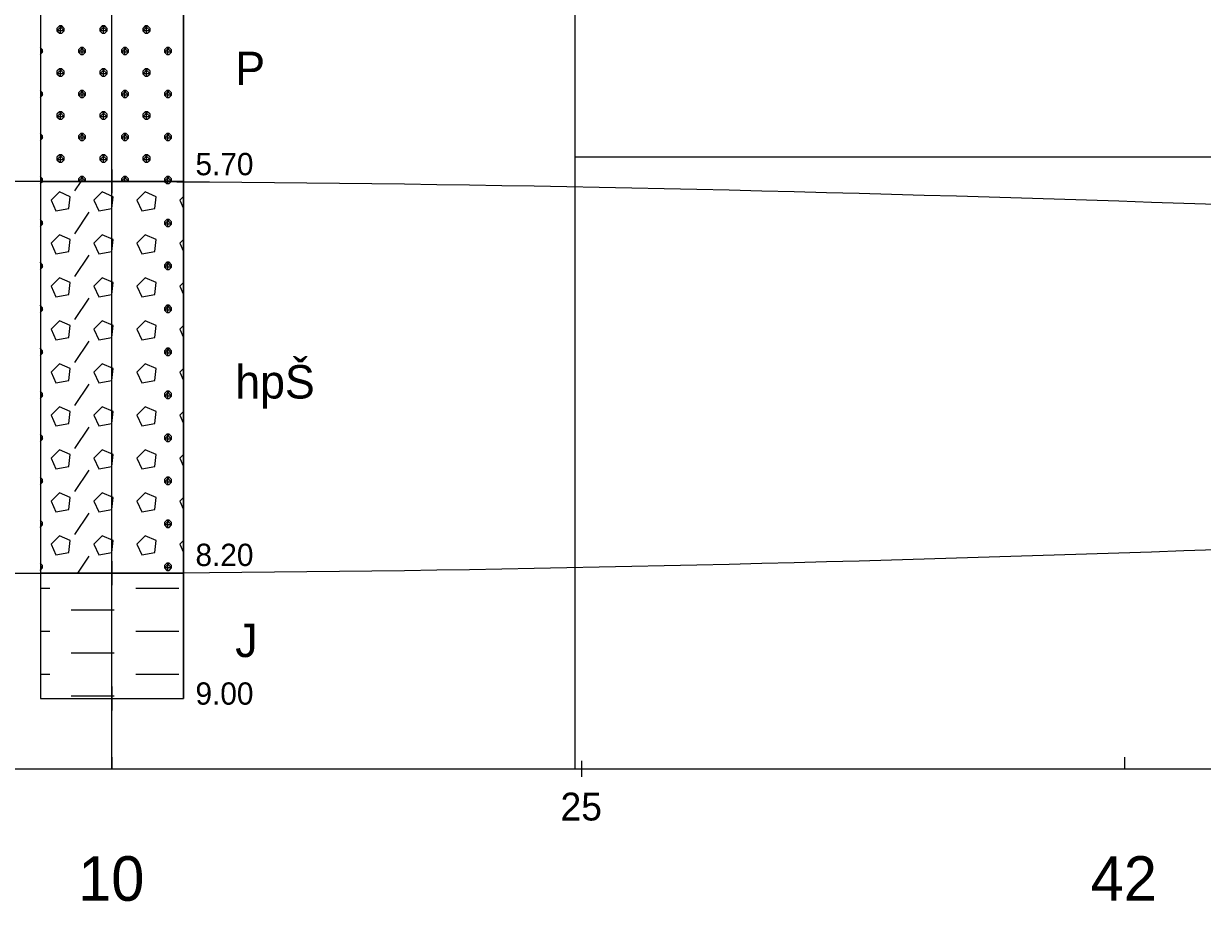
# Model space of a CAD drawing. Extents: x 3042 to 4120, y 576 to 2694.
# Drawn here: x 3263.51 to 3301.15, y 2107.83 to 2135.84 of the extents above; entities that cross this region are included whole.
import ezdxf

# ---------------------------------------------------------------- set-up
doc = ezdxf.new("R2010")
doc.units = 0
for name, color, linetype in [('14', 7, 'Continuous'), ('18', 7, 'Continuous'), ('51', 7, 'Continuous'), ('52', 7, 'Continuous'), ('53', 7, 'Continuous'), ('56', 7, 'Continuous'), ('7', 7, 'Continuous'), ('komunikace', 7, 'Continuous'), ('pomocna', 7, 'Continuous'), ('rozhraní', 7, 'Continuous')]:
    doc.layers.add(name, color=color, linetype=linetype)

msp = doc.modelspace()

# ---------------------------------------------------------------- linework, layer by layer
at = {"layer": '18'}
for p, q in [((3266.332, 2114.302), (3266.332, 2159.302)), ((3266.332, 2114.683), (3266.332, 2113.921)), ((3265.951, 2114.302), (3266.713, 2114.302)), ((3266.332, 2112.433), (3266.332, 2112.052)), ((3298.662, 2112.433), (3298.662, 2112.052))]:
    msp.add_line(p, q, dxfattribs=at)
at = {"layer": '51'}
for p, q in [((3264.691, 2135.534), (3264.691, 2135.763)), ((3266.062, 2135.534), (3266.062, 2135.763)), ((3267.434, 2135.534), (3267.434, 2135.763)), ((3264.043, 2135.077), (3264.043, 2135.077)), ((3265.376, 2134.848), (3265.376, 2135.077)), ((3266.748, 2134.848), (3266.748, 2135.077)), ((3268.12, 2134.848), (3268.12, 2135.077)), ((3264.691, 2134.162), (3264.691, 2134.391)), ((3266.062, 2134.162), (3266.062, 2134.391)), ((3267.434, 2134.162), (3267.434, 2134.391)), ((3264.043, 2133.705), (3264.043, 2133.705)), ((3265.376, 2133.477), (3265.376, 2133.705)), ((3266.748, 2133.477), (3266.748, 2133.705)), ((3268.12, 2133.477), (3268.12, 2133.705)), ((3264.691, 2132.791), (3264.691, 2133.019)), ((3266.062, 2132.791), (3266.062, 2133.019)), ((3267.434, 2132.791), (3267.434, 2133.019)), ((3264.043, 2132.334), (3264.043, 2132.334)), ((3265.376, 2132.105), (3265.376, 2132.334)), ((3266.748, 2132.105), (3266.748, 2132.334)), ((3268.12, 2132.105), (3268.12, 2132.334)), ((3264.691, 2131.419), (3264.691, 2131.648)), ((3266.062, 2131.419), (3266.062, 2131.648)), ((3267.434, 2131.419), (3267.434, 2131.648)), ((3264.043, 2130.962), (3264.043, 2130.962)), ((3265.148, 2130.505), (3265.346, 2130.802)), ((3265.376, 2130.802), (3265.376, 2130.962)), ((3266.748, 2130.802), (3266.748, 2130.962)), ((3268.12, 2130.802), (3268.12, 2130.962)), ((3268.12, 2130.733), (3268.12, 2130.802)), ((3268.618, 2130.317), (3268.501, 2130.2)), ((3268.501, 2130.2), (3268.618, 2129.936)), ((3265.148, 2129.133), (3265.605, 2129.819)), ((3264.043, 2129.59), (3264.043, 2129.59)), ((3268.12, 2129.362), (3268.12, 2129.59)), ((3268.618, 2128.945), (3268.501, 2128.828)), ((3268.501, 2128.828), (3268.618, 2128.565)), ((3264.043, 2128.219), (3264.043, 2128.219)), ((3265.148, 2127.762), (3265.605, 2128.447)), ((3268.12, 2127.99), (3268.12, 2128.219)), ((3268.618, 2127.574), (3268.501, 2127.457)), ((3268.501, 2127.457), (3268.618, 2127.193)), ((3265.148, 2126.39), (3265.605, 2127.076)), ((3264.043, 2126.847), (3264.043, 2126.847)), ((3268.12, 2126.619), (3268.12, 2126.847)), ((3268.618, 2126.202), (3268.501, 2126.085)), ((3268.501, 2126.085), (3268.618, 2125.822)), ((3264.043, 2125.476), (3264.043, 2125.476)), ((3265.148, 2125.018), (3265.605, 2125.704)), ((3268.12, 2125.247), (3268.12, 2125.476)), ((3268.618, 2124.831), (3268.501, 2124.714)), ((3268.501, 2124.714), (3268.618, 2124.45)), ((3264.043, 2124.104), (3264.043, 2124.104)), ((3265.148, 2123.647), (3265.605, 2124.333)), ((3268.12, 2123.875), (3268.12, 2124.104)), ((3268.618, 2123.459), (3268.501, 2123.342)), ((3268.501, 2123.342), (3268.618, 2123.078)), ((3265.148, 2122.275), (3265.605, 2122.961)), ((3264.043, 2122.732), (3264.043, 2122.732)), ((3268.12, 2122.504), (3268.12, 2122.732)), ((3268.618, 2122.087), (3268.501, 2121.97)), ((3268.501, 2121.97), (3268.618, 2121.707)), ((3264.043, 2121.361), (3264.043, 2121.361)), ((3265.148, 2120.904), (3265.605, 2121.589)), ((3268.12, 2121.132), (3268.12, 2121.361)), ((3268.618, 2120.716), (3268.501, 2120.599)), ((3268.501, 2120.599), (3268.618, 2120.335)), ((3265.148, 2119.532), (3265.605, 2120.218)), ((3264.043, 2119.989), (3264.043, 2119.989)), ((3268.12, 2119.761), (3268.12, 2119.989)), ((3268.618, 2119.344), (3268.501, 2119.227)), ((3268.501, 2119.227), (3268.618, 2118.964)), ((3265.242, 2118.302), (3265.605, 2118.846)), ((3264.043, 2118.618), (3264.043, 2118.618)), ((3268.12, 2118.389), (3268.12, 2118.618)), ((3264.046, 2117.817), (3264.348, 2117.817)), ((3267.091, 2117.817), (3267.777, 2117.817)), ((3267.777, 2117.817), (3268.463, 2117.817)), ((3265.034, 2117.132), (3265.719, 2117.132)), ((3265.719, 2117.132), (3266.405, 2117.132)), ((3264.046, 2116.446), (3264.348, 2116.446)), ((3267.091, 2116.446), (3267.777, 2116.446)), ((3267.777, 2116.446), (3268.463, 2116.446)), ((3265.034, 2115.76), (3265.719, 2115.76)), ((3265.719, 2115.76), (3266.405, 2115.76)), ((3264.046, 2115.074), (3264.348, 2115.074)), ((3267.091, 2115.074), (3267.777, 2115.074)), ((3267.777, 2115.074), (3268.463, 2115.074)), ((3265.034, 2114.388), (3265.719, 2114.388)), ((3265.719, 2114.388), (3266.405, 2114.388))]:
    msp.add_line(p, q, dxfattribs=at)
for points in [[(3264.046, 2130.802), (3268.618, 2130.802), (3268.618, 2138.302), (3264.046, 2138.302)], [(3264.046, 2118.302), (3268.618, 2118.302), (3268.618, 2130.802), (3264.046, 2130.802)], [(3264.046, 2114.302), (3268.618, 2114.302), (3268.618, 2118.302), (3264.046, 2118.302)]]:
    msp.add_lwpolyline(points, close=True, dxfattribs=at)
for points in [[(3264.653, 2135.763), (3264.576, 2135.686), (3264.576, 2135.61), (3264.653, 2135.534), (3264.729, 2135.534), (3264.805, 2135.61), (3264.805, 2135.686), (3264.729, 2135.763), (3264.653, 2135.763), (3264.805, 2135.61), (3264.576, 2135.61), (3264.729, 2135.763)], [(3266.024, 2135.763), (3265.948, 2135.686), (3265.948, 2135.61), (3266.024, 2135.534), (3266.1, 2135.534), (3266.177, 2135.61), (3266.177, 2135.686), (3266.1, 2135.763), (3266.024, 2135.763), (3266.177, 2135.61), (3265.948, 2135.61), (3266.1, 2135.763)], [(3267.396, 2135.763), (3267.32, 2135.686), (3267.32, 2135.61), (3267.396, 2135.534), (3267.472, 2135.534), (3267.548, 2135.61), (3267.548, 2135.686), (3267.472, 2135.763), (3267.396, 2135.763), (3267.548, 2135.61), (3267.32, 2135.61), (3267.472, 2135.763)], [(3264.043, 2134.848), (3264.043, 2134.848), (3264.119, 2134.924), (3264.119, 2135.001), (3264.043, 2135.077), (3264.043, 2135.077)], [(3264.046, 2134.998), (3264.119, 2134.924), (3264.046, 2134.924)], [(3265.338, 2135.077), (3265.262, 2135.001), (3265.262, 2134.924), (3265.338, 2134.848), (3265.415, 2134.848), (3265.491, 2134.924), (3265.491, 2135.001), (3265.415, 2135.077), (3265.338, 2135.077), (3265.491, 2134.924), (3265.262, 2134.924), (3265.415, 2135.077)], [(3266.71, 2135.077), (3266.634, 2135.001), (3266.634, 2134.924), (3266.71, 2134.848), (3266.786, 2134.848), (3266.862, 2134.924), (3266.862, 2135.001), (3266.786, 2135.077), (3266.71, 2135.077), (3266.862, 2134.924), (3266.634, 2134.924), (3266.786, 2135.077)], [(3268.082, 2135.077), (3268.005, 2135.001), (3268.005, 2134.924), (3268.082, 2134.848), (3268.158, 2134.848), (3268.234, 2134.924), (3268.234, 2135.001), (3268.158, 2135.077), (3268.082, 2135.077), (3268.234, 2134.924), (3268.005, 2134.924), (3268.158, 2135.077)], [(3264.653, 2134.391), (3264.576, 2134.315), (3264.576, 2134.239), (3264.653, 2134.162), (3264.729, 2134.162), (3264.805, 2134.239), (3264.805, 2134.315), (3264.729, 2134.391), (3264.653, 2134.391), (3264.805, 2134.239), (3264.576, 2134.239), (3264.729, 2134.391)], [(3266.024, 2134.391), (3265.948, 2134.315), (3265.948, 2134.239), (3266.024, 2134.162), (3266.1, 2134.162), (3266.177, 2134.239), (3266.177, 2134.315), (3266.1, 2134.391), (3266.024, 2134.391), (3266.177, 2134.239), (3265.948, 2134.239), (3266.1, 2134.391)], [(3267.396, 2134.391), (3267.32, 2134.315), (3267.32, 2134.239), (3267.396, 2134.162), (3267.472, 2134.162), (3267.548, 2134.239), (3267.548, 2134.315), (3267.472, 2134.391), (3267.396, 2134.391), (3267.548, 2134.239), (3267.32, 2134.239), (3267.472, 2134.391)], [(3264.043, 2133.477), (3264.043, 2133.477), (3264.119, 2133.553), (3264.119, 2133.629), (3264.043, 2133.705), (3264.043, 2133.705)], [(3264.046, 2133.626), (3264.119, 2133.553), (3264.046, 2133.553)], [(3265.338, 2133.705), (3265.262, 2133.629), (3265.262, 2133.553), (3265.338, 2133.477), (3265.415, 2133.477), (3265.491, 2133.553), (3265.491, 2133.629), (3265.415, 2133.705), (3265.338, 2133.705), (3265.491, 2133.553), (3265.262, 2133.553), (3265.415, 2133.705)], [(3266.71, 2133.705), (3266.634, 2133.629), (3266.634, 2133.553), (3266.71, 2133.477), (3266.786, 2133.477), (3266.862, 2133.553), (3266.862, 2133.629), (3266.786, 2133.705), (3266.71, 2133.705), (3266.862, 2133.553), (3266.634, 2133.553), (3266.786, 2133.705)], [(3268.082, 2133.705), (3268.005, 2133.629), (3268.005, 2133.553), (3268.082, 2133.477), (3268.158, 2133.477), (3268.234, 2133.553), (3268.234, 2133.629), (3268.158, 2133.705), (3268.082, 2133.705), (3268.234, 2133.553), (3268.005, 2133.553), (3268.158, 2133.705)], [(3264.653, 2133.019), (3264.576, 2132.943), (3264.576, 2132.867), (3264.653, 2132.791), (3264.729, 2132.791), (3264.805, 2132.867), (3264.805, 2132.943), (3264.729, 2133.019), (3264.653, 2133.019), (3264.805, 2132.867), (3264.576, 2132.867), (3264.729, 2133.019)], [(3266.024, 2133.019), (3265.948, 2132.943), (3265.948, 2132.867), (3266.024, 2132.791), (3266.1, 2132.791), (3266.177, 2132.867), (3266.177, 2132.943), (3266.1, 2133.019), (3266.024, 2133.019), (3266.177, 2132.867), (3265.948, 2132.867), (3266.1, 2133.019)], [(3267.396, 2133.019), (3267.32, 2132.943), (3267.32, 2132.867), (3267.396, 2132.791), (3267.472, 2132.791), (3267.548, 2132.867), (3267.548, 2132.943), (3267.472, 2133.019), (3267.396, 2133.019), (3267.548, 2132.867), (3267.32, 2132.867), (3267.472, 2133.019)], [(3264.043, 2132.105), (3264.043, 2132.105), (3264.119, 2132.181), (3264.119, 2132.257), (3264.043, 2132.334), (3264.043, 2132.334)], [(3264.046, 2132.255), (3264.119, 2132.181), (3264.046, 2132.181)], [(3265.338, 2132.334), (3265.262, 2132.257), (3265.262, 2132.181), (3265.338, 2132.105), (3265.415, 2132.105), (3265.491, 2132.181), (3265.491, 2132.257), (3265.415, 2132.334), (3265.338, 2132.334), (3265.491, 2132.181), (3265.262, 2132.181), (3265.415, 2132.334)], [(3266.71, 2132.334), (3266.634, 2132.257), (3266.634, 2132.181), (3266.71, 2132.105), (3266.786, 2132.105), (3266.862, 2132.181), (3266.862, 2132.257), (3266.786, 2132.334), (3266.71, 2132.334), (3266.862, 2132.181), (3266.634, 2132.181), (3266.786, 2132.334)], [(3268.082, 2132.334), (3268.005, 2132.257), (3268.005, 2132.181), (3268.082, 2132.105), (3268.158, 2132.105), (3268.234, 2132.181), (3268.234, 2132.257), (3268.158, 2132.334), (3268.082, 2132.334), (3268.234, 2132.181), (3268.005, 2132.181), (3268.158, 2132.334)], [(3264.653, 2131.648), (3264.576, 2131.572), (3264.576, 2131.495), (3264.653, 2131.419), (3264.729, 2131.419), (3264.805, 2131.495), (3264.805, 2131.572), (3264.729, 2131.648), (3264.653, 2131.648), (3264.805, 2131.495), (3264.576, 2131.495), (3264.729, 2131.648)], [(3266.024, 2131.648), (3265.948, 2131.572), (3265.948, 2131.495), (3266.024, 2131.419), (3266.1, 2131.419), (3266.177, 2131.495), (3266.177, 2131.572), (3266.1, 2131.648), (3266.024, 2131.648), (3266.177, 2131.495), (3265.948, 2131.495), (3266.1, 2131.648)], [(3267.396, 2131.648), (3267.32, 2131.572), (3267.32, 2131.495), (3267.396, 2131.419), (3267.472, 2131.419), (3267.548, 2131.495), (3267.548, 2131.572), (3267.472, 2131.648), (3267.396, 2131.648), (3267.548, 2131.495), (3267.32, 2131.495), (3267.472, 2131.648)], [(3264.111, 2130.802), (3264.119, 2130.81), (3264.119, 2130.886), (3264.043, 2130.962), (3264.043, 2130.962)], [(3264.043, 2130.733), (3264.043, 2130.733), (3264.111, 2130.802)], [(3264.046, 2130.883), (3264.119, 2130.81), (3264.046, 2130.81)], [(3265.338, 2130.962), (3265.262, 2130.886), (3265.262, 2130.81), (3265.27, 2130.802)], [(3265.483, 2130.802), (3265.491, 2130.81), (3265.491, 2130.886), (3265.415, 2130.962), (3265.338, 2130.962), (3265.491, 2130.81), (3265.262, 2130.81), (3265.415, 2130.962)], [(3266.71, 2130.962), (3266.634, 2130.886), (3266.634, 2130.81), (3266.642, 2130.802)], [(3266.854, 2130.802), (3266.862, 2130.81), (3266.862, 2130.886), (3266.786, 2130.962), (3266.71, 2130.962), (3266.862, 2130.81), (3266.634, 2130.81), (3266.786, 2130.962)], [(3268.082, 2130.962), (3268.005, 2130.886), (3268.005, 2130.81), (3268.013, 2130.802)], [(3268.226, 2130.802), (3268.234, 2130.81), (3268.234, 2130.886), (3268.158, 2130.962), (3268.082, 2130.962), (3268.234, 2130.81), (3268.005, 2130.81), (3268.158, 2130.962)], [(3268.013, 2130.802), (3268.082, 2130.733), (3268.158, 2130.733), (3268.226, 2130.802)], [(3264.386, 2130.2), (3264.538, 2129.857), (3264.957, 2129.933), (3264.995, 2130.314), (3264.653, 2130.467), (3264.386, 2130.2)], [(3265.757, 2130.2), (3265.91, 2129.857), (3266.329, 2129.933), (3266.367, 2130.314), (3266.024, 2130.467), (3265.757, 2130.2)], [(3267.129, 2130.2), (3267.281, 2129.857), (3267.701, 2129.933), (3267.739, 2130.314), (3267.396, 2130.467), (3267.129, 2130.2)], [(3264.043, 2129.362), (3264.043, 2129.362), (3264.119, 2129.438), (3264.119, 2129.514), (3264.043, 2129.59), (3264.043, 2129.59)], [(3264.046, 2129.511), (3264.119, 2129.438), (3264.046, 2129.438)], [(3268.082, 2129.59), (3268.005, 2129.514), (3268.005, 2129.438), (3268.082, 2129.362), (3268.158, 2129.362), (3268.234, 2129.438), (3268.234, 2129.514), (3268.158, 2129.59), (3268.082, 2129.59), (3268.234, 2129.438), (3268.005, 2129.438), (3268.158, 2129.59)], [(3264.386, 2128.828), (3264.538, 2128.485), (3264.957, 2128.562), (3264.995, 2128.943), (3264.653, 2129.095), (3264.386, 2128.828)], [(3265.757, 2128.828), (3265.91, 2128.485), (3266.329, 2128.562), (3266.367, 2128.943), (3266.024, 2129.095), (3265.757, 2128.828)], [(3267.129, 2128.828), (3267.281, 2128.485), (3267.701, 2128.562), (3267.739, 2128.943), (3267.396, 2129.095), (3267.129, 2128.828)], [(3264.043, 2127.99), (3264.043, 2127.99), (3264.119, 2128.066), (3264.119, 2128.143), (3264.043, 2128.219), (3264.043, 2128.219)], [(3264.046, 2128.14), (3264.119, 2128.066), (3264.046, 2128.066)], [(3268.082, 2128.219), (3268.005, 2128.143), (3268.005, 2128.066), (3268.082, 2127.99), (3268.158, 2127.99), (3268.234, 2128.066), (3268.234, 2128.143), (3268.158, 2128.219), (3268.082, 2128.219), (3268.234, 2128.066), (3268.005, 2128.066), (3268.158, 2128.219)], [(3264.386, 2127.457), (3264.538, 2127.114), (3264.957, 2127.19), (3264.995, 2127.571), (3264.653, 2127.723), (3264.386, 2127.457)], [(3265.757, 2127.457), (3265.91, 2127.114), (3266.329, 2127.19), (3266.367, 2127.571), (3266.024, 2127.723), (3265.757, 2127.457)], [(3267.129, 2127.457), (3267.281, 2127.114), (3267.701, 2127.19), (3267.739, 2127.571), (3267.396, 2127.723), (3267.129, 2127.457)], [(3264.043, 2126.619), (3264.043, 2126.619), (3264.119, 2126.695), (3264.119, 2126.771), (3264.043, 2126.847), (3264.043, 2126.847)], [(3264.046, 2126.768), (3264.119, 2126.695), (3264.046, 2126.695)], [(3268.082, 2126.847), (3268.005, 2126.771), (3268.005, 2126.695), (3268.082, 2126.619), (3268.158, 2126.619), (3268.234, 2126.695), (3268.234, 2126.771), (3268.158, 2126.847), (3268.082, 2126.847), (3268.234, 2126.695), (3268.005, 2126.695), (3268.158, 2126.847)], [(3264.386, 2126.085), (3264.538, 2125.742), (3264.957, 2125.818), (3264.995, 2126.199), (3264.653, 2126.352), (3264.386, 2126.085)], [(3265.757, 2126.085), (3265.91, 2125.742), (3266.329, 2125.818), (3266.367, 2126.199), (3266.024, 2126.352), (3265.757, 2126.085)], [(3267.129, 2126.085), (3267.281, 2125.742), (3267.701, 2125.818), (3267.739, 2126.199), (3267.396, 2126.352), (3267.129, 2126.085)], [(3264.043, 2125.247), (3264.043, 2125.247), (3264.119, 2125.323), (3264.119, 2125.399), (3264.043, 2125.476), (3264.043, 2125.476)], [(3268.082, 2125.476), (3268.005, 2125.399), (3268.005, 2125.323), (3268.082, 2125.247), (3268.158, 2125.247), (3268.234, 2125.323), (3268.234, 2125.399), (3268.158, 2125.476), (3268.082, 2125.476), (3268.234, 2125.323), (3268.005, 2125.323), (3268.158, 2125.476)], [(3264.046, 2125.397), (3264.119, 2125.323), (3264.046, 2125.323)], [(3264.386, 2124.714), (3264.538, 2124.371), (3264.957, 2124.447), (3264.995, 2124.828), (3264.653, 2124.98), (3264.386, 2124.714)], [(3265.757, 2124.714), (3265.91, 2124.371), (3266.329, 2124.447), (3266.367, 2124.828), (3266.024, 2124.98), (3265.757, 2124.714)], [(3267.129, 2124.714), (3267.281, 2124.371), (3267.701, 2124.447), (3267.739, 2124.828), (3267.396, 2124.98), (3267.129, 2124.714)], [(3264.043, 2123.875), (3264.043, 2123.875), (3264.119, 2123.952), (3264.119, 2124.028), (3264.043, 2124.104), (3264.043, 2124.104)], [(3264.046, 2124.025), (3264.119, 2123.952), (3264.046, 2123.952)], [(3268.082, 2124.104), (3268.005, 2124.028), (3268.005, 2123.952), (3268.082, 2123.875), (3268.158, 2123.875), (3268.234, 2123.952), (3268.234, 2124.028), (3268.158, 2124.104), (3268.082, 2124.104), (3268.234, 2123.952), (3268.005, 2123.952), (3268.158, 2124.104)], [(3264.386, 2123.342), (3264.538, 2122.999), (3264.957, 2123.075), (3264.995, 2123.456), (3264.653, 2123.609), (3264.386, 2123.342)], [(3265.757, 2123.342), (3265.91, 2122.999), (3266.329, 2123.075), (3266.367, 2123.456), (3266.024, 2123.609), (3265.757, 2123.342)], [(3267.129, 2123.342), (3267.281, 2122.999), (3267.701, 2123.075), (3267.739, 2123.456), (3267.396, 2123.609), (3267.129, 2123.342)], [(3264.043, 2122.504), (3264.043, 2122.504), (3264.119, 2122.58), (3264.119, 2122.656), (3264.043, 2122.732), (3264.043, 2122.732)], [(3264.046, 2122.653), (3264.119, 2122.58), (3264.046, 2122.58)], [(3268.082, 2122.732), (3268.005, 2122.656), (3268.005, 2122.58), (3268.082, 2122.504), (3268.158, 2122.504), (3268.234, 2122.58), (3268.234, 2122.656), (3268.158, 2122.732), (3268.082, 2122.732), (3268.234, 2122.58), (3268.005, 2122.58), (3268.158, 2122.732)], [(3264.386, 2121.97), (3264.538, 2121.627), (3264.957, 2121.704), (3264.995, 2122.085), (3264.653, 2122.237), (3264.386, 2121.97)], [(3265.757, 2121.97), (3265.91, 2121.627), (3266.329, 2121.704), (3266.367, 2122.085), (3266.024, 2122.237), (3265.757, 2121.97)], [(3267.129, 2121.97), (3267.281, 2121.627), (3267.701, 2121.704), (3267.739, 2122.085), (3267.396, 2122.237), (3267.129, 2121.97)], [(3264.043, 2121.132), (3264.043, 2121.132), (3264.119, 2121.208), (3264.119, 2121.285), (3264.043, 2121.361), (3264.043, 2121.361)], [(3268.082, 2121.361), (3268.005, 2121.285), (3268.005, 2121.208), (3268.082, 2121.132), (3268.158, 2121.132), (3268.234, 2121.208), (3268.234, 2121.285), (3268.158, 2121.361), (3268.082, 2121.361), (3268.234, 2121.208), (3268.005, 2121.208), (3268.158, 2121.361)], [(3264.046, 2121.282), (3264.119, 2121.208), (3264.046, 2121.208)], [(3264.386, 2120.599), (3264.538, 2120.256), (3264.957, 2120.332), (3264.995, 2120.713), (3264.653, 2120.865), (3264.386, 2120.599)], [(3265.757, 2120.599), (3265.91, 2120.256), (3266.329, 2120.332), (3266.367, 2120.713), (3266.024, 2120.865), (3265.757, 2120.599)], [(3267.129, 2120.599), (3267.281, 2120.256), (3267.701, 2120.332), (3267.739, 2120.713), (3267.396, 2120.865), (3267.129, 2120.599)], [(3264.043, 2119.761), (3264.043, 2119.761), (3264.119, 2119.837), (3264.119, 2119.913), (3264.043, 2119.989), (3264.043, 2119.989)], [(3264.046, 2119.91), (3264.119, 2119.837), (3264.046, 2119.837)], [(3268.082, 2119.989), (3268.005, 2119.913), (3268.005, 2119.837), (3268.082, 2119.761), (3268.158, 2119.761), (3268.234, 2119.837), (3268.234, 2119.913), (3268.158, 2119.989), (3268.082, 2119.989), (3268.234, 2119.837), (3268.005, 2119.837), (3268.158, 2119.989)], [(3264.386, 2119.227), (3264.538, 2118.884), (3264.957, 2118.96), (3264.995, 2119.341), (3264.653, 2119.494), (3264.386, 2119.227)], [(3265.757, 2119.227), (3265.91, 2118.884), (3266.329, 2118.96), (3266.367, 2119.341), (3266.024, 2119.494), (3265.757, 2119.227)], [(3267.129, 2119.227), (3267.281, 2118.884), (3267.701, 2118.96), (3267.739, 2119.341), (3267.396, 2119.494), (3267.129, 2119.227)], [(3264.043, 2118.389), (3264.043, 2118.389), (3264.119, 2118.465), (3264.119, 2118.541), (3264.043, 2118.618), (3264.043, 2118.618)], [(3264.046, 2118.539), (3264.119, 2118.465), (3264.046, 2118.465)], [(3268.082, 2118.618), (3268.005, 2118.541), (3268.005, 2118.465), (3268.082, 2118.389), (3268.158, 2118.389), (3268.234, 2118.465), (3268.234, 2118.541), (3268.158, 2118.618), (3268.082, 2118.618), (3268.234, 2118.465), (3268.005, 2118.465), (3268.158, 2118.618)]]:
    msp.add_lwpolyline(points, dxfattribs=at)
at = {"layer": '53'}
for p, q in [((3264.046, 2159.302), (3264.046, 2114.302)), ((3268.618, 2159.302), (3268.618, 2114.302)), ((3264.046, 2130.802), (3268.618, 2130.802)), ((3264.046, 2118.302), (3268.618, 2118.302)), ((3264.046, 2114.302), (3268.618, 2114.302))]:
    msp.add_line(p, q, dxfattribs=at)
at = {"layer": '56'}
for p, q in [((3266.332, 2131.183), (3266.332, 2130.421)), ((3265.951, 2130.802), (3266.713, 2130.802)), ((3266.332, 2118.683), (3266.332, 2117.921)), ((3265.951, 2118.302), (3266.713, 2118.302)), ((3266.332, 2114.683), (3266.332, 2113.921)), ((3265.951, 2114.302), (3266.713, 2114.302))]:
    msp.add_line(p, q, dxfattribs=at)
at = {"layer": '7'}
for p, q in [((3281.332, 2111.798), (3281.332, 2112.306)), ((3256.332, 2112.052), (3409.072, 2112.052))]:
    msp.add_line(p, q, dxfattribs=at)
at = {"layer": 'komunikace'}
for p, q in [((3281.122, 2131.58), (3281.122, 2152.052)), ((3390.912, 2131.58), (3281.122, 2131.58))]:
    msp.add_line(p, q, dxfattribs=at)
at = {"layer": 'pomocna'}
for p, q in [((3266.332, 2112.052), (3266.332, 2159.302)), ((3281.122, 2112.052), (3281.122, 2159.302))]:
    msp.add_line(p, q, dxfattribs=at)
at = {"layer": 'rozhraní'}
for points in [[(3257.775, 2130.802), (3266.332, 2130.802), (3399.072, 2126.852), (3408.159, 2126.852)], [(3256.579, 2118.302), (3266.332, 2118.302), (3399.072, 2122.352), (3409.181, 2122.352)]]:
    msp.add_spline(points, degree=3, dxfattribs=at)

# ---------------------------------------------------------------- texts
at = {"layer": '14'}
for s, p in [('10', (3265.252, 2107.845)), ('42', (3297.582, 2107.845))]:
    msp.add_text(s, height=1.4224, dxfattribs=at).set_placement(p)
at = {"layer": '52'}
for s, height, p in [('P', 1.067, (3270.269, 2133.873)), ('5.70', 0.7112, (3268.999, 2130.998)), ('hpŠ', 1.0668, (3270.269, 2123.873)), ('8.20', 0.7112, (3268.999, 2118.528)), ('J', 1.067, (3270.269, 2115.623)), ('9.00', 0.7112, (3268.999, 2114.103))]:
    msp.add_text(s, height=height, dxfattribs=at).set_placement(p)
at = {"layer": '7'}
msp.add_text('25', height=0.889, dxfattribs=at).set_placement((3280.654, 2110.407))

doc.saveas('drawing.dxf')
